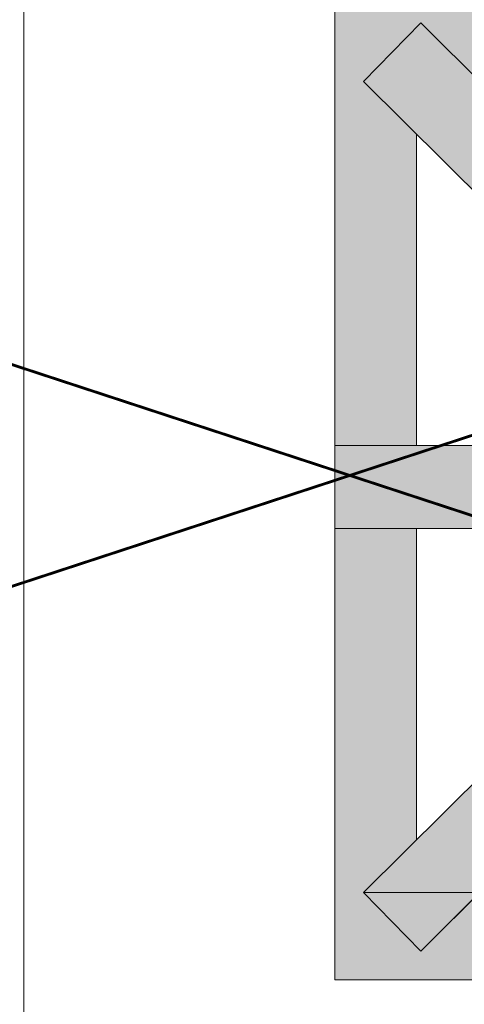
# Model space of a CAD drawing. Extents: x 3940905 to 4145695, y 925352 to 1109797.
# Tile 324 of 656: x 3983653 to 3983811, y 1099757 to 1100107. Entities that reach past the tile are written whole.
import ezdxf

# ---------------------------------------------------------------- set-up
doc = ezdxf.new("R2010")
doc.units = 0
doc.header["$LTSCALE"] = 750
doc.header["$MEASUREMENT"] = 0
doc.linetypes.add('DASHED', pattern=[0.75, 0.5, -0.25])
doc.layers.add('CKD Equipments', color=252, linetype='CONTINUOUS', lineweight=0)
doc.layers.add('CKD-Hood', color=1, linetype='CONTINUOUS')

msp = doc.modelspace()

# ---------------------------------------------------------------- hatches: boundary and pattern name
at = {"layer": 'CKD Equipments', "true_color": 0xffffff}
h = msp.add_hatch(color=7, dxfattribs=at)
h.paths.add_polyline_path([(3983764.57, 1100105.87), (3983924.84, 1100116.04), (3983764.57, 1100116.04)])
h.paths.add_polyline_path([(3983924.84, 1100105.87), (3983764.57, 1100105.87), (3983924.84, 1100116.04)])
h = msp.add_hatch(color=7, dxfattribs=at)
h.paths.add_polyline_path([(3983764.57, 1100085.01), (3983795.1, 1100105.87), (3983764.57, 1100105.87)])
h.paths.add_polyline_path([(3983774.75, 1100085.01), (3983764.57, 1100085.01), (3983795.1, 1100105.87)])
at = {"layer": 'CKD Equipments', "true_color": 0x808080}
h = msp.add_hatch(color=8, dxfattribs=at)
h.paths.add_polyline_path([(3983774.75, 1100085.01), (3983815.96, 1100085.01), (3983795.1, 1100105.87)])
h.paths.add_polyline_path([(3983816.47, 1100043.28), (3983774.75, 1100085.01), (3983815.96, 1100085.01)])
at = {"layer": 'CKD Equipments', "true_color": 0xffffff}
h = msp.add_hatch(color=7, dxfattribs=at)
h.paths.add_polyline_path([(3983814.43, 1100087.04), (3983924.84, 1100105.87), (3983795.1, 1100105.87)])
h.paths.add_polyline_path([(3983924.84, 1100087.04), (3983814.43, 1100087.04), (3983924.84, 1100105.87)])
h = msp.add_hatch(color=7, dxfattribs=at)
h.paths.add_polyline_path([(3983764.57, 1100066.18), (3983774.75, 1100085.01), (3983764.57, 1100085.01)])
h.paths.add_polyline_path([(3983793.57, 1100066.18), (3983764.57, 1100066.18), (3983774.75, 1100085.01)])
h = msp.add_hatch(color=7, dxfattribs=at)
h.paths.add_polyline_path([(3983764.57, 1099955.77), (3983793.57, 1100066.18), (3983764.57, 1100066.18)])
h.paths.add_polyline_path([(3983793.57, 1099955.77), (3983764.57, 1099955.77), (3983793.57, 1100066.18)])
at = {"layer": 'CKD Equipments', "true_color": 0x808080}
h = msp.add_hatch(color=8, dxfattribs=at)
h.paths.add_polyline_path([(3983764.57, 1099926.26), (3983816.47, 1099955.77), (3983764.57, 1099955.77)])
h.paths.add_polyline_path([(3983816.47, 1099926.26), (3983764.57, 1099926.26), (3983816.47, 1099955.77)])
at = {"layer": 'CKD Equipments', "true_color": 0xffffff}
h = msp.add_hatch(color=7, dxfattribs=at)
h.paths.add_polyline_path([(3983764.57, 1099815.84), (3983793.57, 1099926.26), (3983764.57, 1099926.26)])
h.paths.add_polyline_path([(3983793.57, 1099815.84), (3983764.57, 1099815.84), (3983793.57, 1099926.26)])
at = {"layer": 'CKD Equipments', "true_color": 0x808080}
h = msp.add_hatch(color=8, dxfattribs=at)
h.paths.add_polyline_path([(3983857.68, 1099838.74), (3983816.47, 1099838.74), (3983837.33, 1099859.09)])
h.paths.add_polyline_path([(3983774.75, 1099797.02), (3983857.68, 1099838.74), (3983816.47, 1099838.74)])
h.paths.add_polyline_path([(3983815.96, 1099797.02), (3983774.75, 1099797.02), (3983857.68, 1099838.74)])
at = {"layer": 'CKD Equipments', "true_color": 0xffffff}
h = msp.add_hatch(color=7, dxfattribs=at)
h.paths.add_polyline_path([(3983764.57, 1099797.02), (3983793.57, 1099815.84), (3983764.57, 1099815.84)])
h.paths.add_polyline_path([(3983774.75, 1099797.02), (3983764.57, 1099797.02), (3983793.57, 1099815.84)])
h = msp.add_hatch(color=7, dxfattribs=at)
h.paths.add_polyline_path([(3983764.57, 1099776.16), (3983774.75, 1099797.02), (3983764.57, 1099797.02)])
h.paths.add_polyline_path([(3983795.1, 1099776.16), (3983764.57, 1099776.16), (3983774.75, 1099797.02)])
h = msp.add_hatch(color=7, dxfattribs=at)
h.paths.add_polyline_path([(3983795.1, 1099776.16), (3983924.84, 1099794.98), (3983814.43, 1099794.98)])
h.paths.add_polyline_path([(3983924.84, 1099776.16), (3983795.1, 1099776.16), (3983924.84, 1099794.98)])
h = msp.add_hatch(color=7, dxfattribs=at)
h.paths.add_polyline_path([(3983764.57, 1099765.98), (3983924.84, 1099776.16), (3983764.57, 1099776.16)])
h.paths.add_polyline_path([(3983924.84, 1099765.98), (3983764.57, 1099765.98), (3983924.84, 1099776.16)])

# ---------------------------------------------------------------- linework, layer by layer
at = {"layer": 'CKD Equipments', "color": 252, "true_color": 0x989898}
msp.add_line((3983654.12, 1100265.63), (3983654.12, 1099425.59), dxfattribs=at)
at = {"layer": 'CKD Equipments', "color": 8, "true_color": 0x808080}
for p, q in [((3983764.57, 1099765.98), (3983764.57, 1100116.04)), ((3983774.75, 1100085.01), (3983795.1, 1100105.87)), ((3983888.72, 1100012.25), (3983795.1, 1100105.87)), ((3983868.37, 1099991.89), (3983774.75, 1100085.01)), ((3983793.57, 1099955.77), (3983793.57, 1100066.18)), ((3983764.57, 1099926.26), (3983764.57, 1099955.77)), ((3983764.57, 1099955.77), (3983868.37, 1099955.77)), ((3983868.37, 1099926.26), (3983764.57, 1099926.26)), ((3983793.57, 1099815.84), (3983793.57, 1099926.26)), ((3983868.37, 1099890.13), (3983774.75, 1099797.02)), ((3983888.72, 1099869.78), (3983795.1, 1099776.16)), ((3983815.96, 1099797.02), (3983774.75, 1099797.02)), ((3983774.75, 1099797.02), (3983795.1, 1099776.16)), ((3983774.75, 1099797.02), (3983795.1, 1099776.16)), ((3983795.1, 1099776.16), (3983815.96, 1099797.02)), ((3984114.63, 1099765.98), (3983764.57, 1099765.98))]:
    msp.add_line(p, q, dxfattribs=at)
msp.add_solid([(3983795.1, 1099776.16), (3983815.96, 1099797.02), (3983774.75, 1099797.02)], dxfattribs=at)
at = {"layer": 'CKD-Hood', "linetype": 'DASHED', "const_width": 1}
msp.add_lwpolyline([(3982169.87, 1100470.14), (3985369.87, 1100470.14), (3985369.87, 1099420.14), (3982169.87, 1099420.14), (3982169.87, 1100470.14), (3985369.87, 1099420.14), (3982169.87, 1099420.14), (3985369.87, 1100470.14)], dxfattribs=at)

doc.saveas('drawing.dxf')
